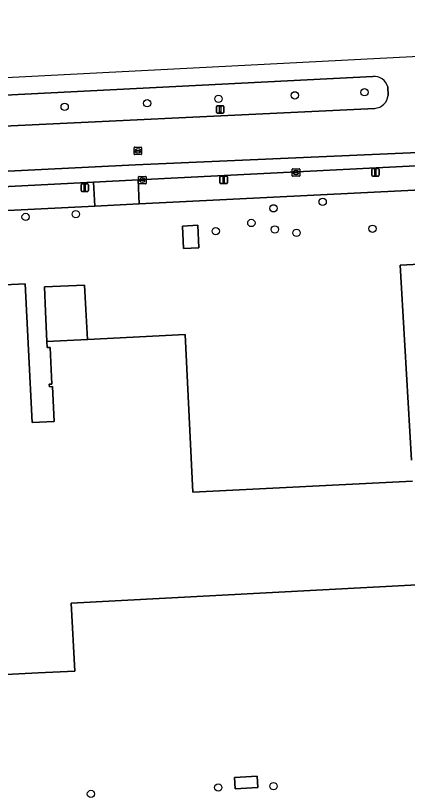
# Model space of a CAD drawing. Extents: x 160023 to 161302, y 384750 to 385707.
# Drawn here: x 161100.7 to 161153.2, y 385246.9 to 385350.6 of the extents above; entities that cross this region are included whole.
import ezdxf

# ---------------------------------------------------------------- set-up
doc = ezdxf.new("R2010")
doc.units = 0
for name, color, linetype in [('IMGEO_Berm_groen', 7, 'Continuous'), ('IMGEO_Boom', 7, 'Continuous'), ('IMGEO_Erf', 7, 'Continuous'), ('IMGEO_Kolk', 7, 'Continuous'), ('IMGEO_Lichtmast', 7, 'Continuous'), ('IMGEO_Pand', 7, 'Continuous'), ('IMGEO_Rijbaan_lokaal_gesloten', 7, 'Continuous'), ('IMGEO_Rioolput', 7, 'Continuous'), ('IMGEO_Verkeersbordpaal', 7, 'Continuous'), ('IMGEO_Voetpad_open', 7, 'Continuous')]:
    doc.layers.add(name, color=color, linetype=linetype)

msp = doc.modelspace()

# ---------------------------------------------------------------- linework, layer by layer
at = {"layer": 'IMGEO_Berm_groen'}
for points in [[(161148.62, 385342.49), (161148.59, 385342.49), (161090.5, 385339.53), (161090.74, 385335.43), (161148.86, 385338.21)], [(161150.65, 385339.95), (161150.6, 385341.1)]]:
    msp.add_lwpolyline(points, dxfattribs=at)
for centre, radius, start, end in [((161148.76, 385340.59), 1.9, 15.5611, 94.4044), ((161148.64, 385340.23), 2.04, 276.2696, 351.9137)]:
    msp.add_arc(centre, radius, start, end, dxfattribs=at)
at = {"layer": 'IMGEO_Boom'}
for centre in [(161138.16, 385339.95), (161147.49, 385340.36), (161118.38, 385338.89), (161127.92, 385339.49), (161107.33, 385338.41), (161141.88, 385325.7), (161135.29, 385324.84), (161102.1, 385323.69), (161108.83, 385324.05), (161132.33, 385322.88), (161127.56, 385321.79), (161135.47, 385322.02), (161138.38, 385321.56), (161148.56, 385322.11), (161135.29, 385247.56), (161110.85, 385246.52), (161127.9, 385247.38)]:
    msp.add_circle(centre, 0.489, dxfattribs=at)
at = {"layer": 'IMGEO_Erf'}
for points in [[(161170.4, 385328.07), (161117.31, 385325.43), (161111.36, 385325.13), (161007.38, 385319.96), (160998.71, 385319.53), (160956.35, 385317.42)], [(161153.79, 385291.18), (161152.42, 385314.16), (161152.26, 385317.26), (161168.07, 385318.05)], [(161090.19, 385314.15), (161102.06, 385314.75), (161102.49, 385305.91), (161102.98, 385296.2), (161105.93, 385296.35), (161105.7, 385301), (161105.31, 385300.96), (161105.27, 385301.33), (161105.62, 385301.34), (161105.38, 385306.23), (161105, 385306.21), (161104.96, 385307.02), (161104.77, 385311.05), (161104.61, 385314.32), (161109.98, 385314.58), (161110.17, 385311.3), (161110.4, 385307.29), (161123.45, 385307.95), (161124.51, 385286.86), (161153.93, 385288.34)], [(161154.52, 385274.5), (161108.22, 385272.02), (161108.68, 385262.96), (161103.78, 385262.71), (161080.48, 385261.53)]]:
    msp.add_lwpolyline(points, dxfattribs=at)
for points in [[(161123.12, 385322.47), (161125.15, 385322.57), (161125.3, 385319.56), (161123.26, 385319.46)], [(161133.12, 385248.89), (161133.21, 385247.39), (161130.17, 385247.2), (161130.08, 385248.7)]]:
    msp.add_lwpolyline(points, close=True, dxfattribs=at)
at = {"layer": 'IMGEO_Kolk'}
for p, q in [((161137.81, 385329.2), (161137.81, 385330.06)), ((161137.88, 385330.13), (161138.73, 385330.13)), ((161138.81, 385330.06), (161138.81, 385329.2)), ((161117.23, 385328.18), (161117.23, 385329.04)), ((161117.3, 385329.11), (161118.16, 385329.11)), ((161118.23, 385329.04), (161118.23, 385328.18)), ((161138.73, 385329.13), (161137.88, 385329.13)), ((161138.06, 385329.62), (161138.06, 385329.64)), ((161138.5, 385329.59), (161138.1, 385329.59)), ((161138.11, 385329.67), (161138.51, 385329.67)), ((161138.29, 385329.91), (161138.32, 385329.91)), ((161138.32, 385329.35), (161138.29, 385329.35)), ((161138.55, 385329.64), (161138.55, 385329.62)), ((161118.16, 385328.11), (161117.3, 385328.11)), ((161117.49, 385328.6), (161117.49, 385328.62)), ((161117.53, 385328.65), (161117.93, 385328.65)), ((161117.92, 385328.57), (161117.53, 385328.57)), ((161117.74, 385328.33), (161117.71, 385328.33)), ((161117.72, 385328.89), (161117.74, 385328.89)), ((161117.97, 385328.62), (161117.97, 385328.6))]:
    msp.add_line(p, q, dxfattribs=at)
for points in [[(161137.81, 385329.2), (161137.81, 385330.06)], [(161137.88, 385330.13), (161138.73, 385330.13)], [(161138.81, 385330.06), (161138.81, 385329.2)], [(161117.23, 385328.18), (161117.23, 385329.04)], [(161117.3, 385329.11), (161118.16, 385329.11)], [(161118.23, 385329.04), (161118.23, 385328.18)], [(161138.73, 385329.13), (161137.88, 385329.13)], [(161118.16, 385328.11), (161117.3, 385328.11)]]:
    msp.add_lwpolyline(points, dxfattribs=at)
for centre, radius, start, end in [((161137.88, 385330.05), 0.0765, 91.552, 178.448), ((161137.88, 385330.05), 0.0765, 91.552, 178.448), ((161138.73, 385330.05), 0.0765, 1.552, 88.448), ((161138.73, 385330.05), 0.0765, 1.552, 88.448), ((161117.3, 385329.03), 0.0765, 91.552, 178.448), ((161117.3, 385329.03), 0.0765, 91.552, 178.448), ((161118.15, 385329.03), 0.0765, 1.552, 88.448), ((161118.15, 385329.03), 0.0765, 1.552, 88.448), ((161137.88, 385329.21), 0.0765, 181.552, 268.448), ((161137.88, 385329.21), 0.0765, 181.552, 268.448), ((161138.11, 385329.63), 0.0403, 85.8775, 175.7526), ((161138.1, 385329.62), 0.0366, 178.938, 274.7102), ((161138.51, 385329.63), 0.043, 264.8664, 352.4533), ((161138.51, 385329.63), 0.0386, 1.7309, 96.639), ((161138.73, 385329.21), 0.0765, 271.552, 358.448), ((161138.73, 385329.21), 0.0765, 271.552, 358.448), ((161117.3, 385328.19), 0.0765, 181.552, 268.448), ((161117.3, 385328.19), 0.0765, 181.552, 268.448), ((161117.53, 385328.61), 0.0403, 85.8775, 175.7526), ((161117.52, 385328.6), 0.0366, 178.938, 274.7102), ((161117.93, 385328.61), 0.043, 264.8664, 352.4533), ((161117.93, 385328.61), 0.0386, 1.7309, 96.639), ((161118.15, 385328.19), 0.0765, 271.552, 358.448), ((161118.15, 385328.19), 0.0765, 271.552, 358.448)]:
    msp.add_arc(centre, radius, start, end, dxfattribs=at)
for centre, major_axis, ratio, start_param, end_param in [((161138.29, 385329.63), (-0.387, 0.002), 0.722429, 4.712389, 7.853982), ((161138.32, 385329.63), (-0.39, 0.002), 0.717154, 1.570796, 4.712389), ((161117.72, 385328.61), (-0.387, 0.002), 0.722429, 4.712389, 7.853982), ((161117.74, 385328.61), (-0.39, 0.002), 0.717154, 1.570796, 4.712389)]:
    msp.add_ellipse(centre, major_axis=major_axis, ratio=ratio, start_param=start_param, end_param=end_param, dxfattribs=at)
at = {"layer": 'IMGEO_Lichtmast'}
for p, q in [((161148.45, 385329.26), (161148.45, 385330.05)), ((161148.45, 385330.05), (161148.45, 385329.26)), ((161148.55, 385330.15), (161149.34, 385330.15)), ((161149.34, 385330.15), (161148.55, 385330.15)), ((161149.44, 385330.05), (161149.44, 385329.26)), ((161149.44, 385329.26), (161149.44, 385330.05)), ((161128.13, 385328.25), (161128.13, 385329.05)), ((161128.13, 385329.05), (161128.13, 385328.25)), ((161128.23, 385329.15), (161129.02, 385329.15)), ((161129.02, 385329.15), (161128.23, 385329.15)), ((161129.12, 385329.05), (161129.12, 385328.25)), ((161129.12, 385328.25), (161129.12, 385329.05)), ((161149.34, 385329.16), (161148.55, 385329.16)), ((161148.55, 385329.16), (161149.34, 385329.16)), ((161109.52, 385327.21), (161109.52, 385328)), ((161109.52, 385328), (161109.52, 385327.21)), ((161109.62, 385328.1), (161110.41, 385328.1)), ((161110.41, 385328.1), (161109.62, 385328.1)), ((161110.51, 385328), (161110.51, 385327.21)), ((161110.51, 385327.21), (161110.51, 385328)), ((161129.02, 385328.15), (161128.23, 385328.15)), ((161128.23, 385328.15), (161129.02, 385328.15)), ((161110.41, 385327.11), (161109.62, 385327.11)), ((161109.62, 385327.11), (161110.41, 385327.11))]:
    msp.add_line(p, q, dxfattribs=at)
for points in [[(161148.87, 385330.03), (161149.02, 385330.03), (161149.02, 385329.28), (161148.87, 385329.28), (161148.87, 385330.03)], [(161128.55, 385329.02), (161128.7, 385329.02), (161128.7, 385328.27), (161128.55, 385328.27), (161128.55, 385329.02)], [(161109.94, 385327.98), (161110.09, 385327.98), (161110.09, 385327.23), (161109.94, 385327.23), (161109.94, 385327.98)]]:
    msp.add_lwpolyline(points, dxfattribs=at)
for centre, start, end in [((161148.55, 385330.05), 90, 180), ((161148.55, 385330.05), 90, 180), ((161149.34, 385330.05), 0, 90), ((161149.34, 385330.05), 360, 90), ((161128.23, 385329.05), 90, 180), ((161128.23, 385329.05), 90, 180), ((161129.02, 385329.05), 0, 90), ((161129.02, 385329.05), 360, 90), ((161148.55, 385329.26), 180, 270), ((161148.55, 385329.26), 180, 270), ((161149.34, 385329.26), 270, 0), ((161149.34, 385329.26), 270, 0), ((161109.62, 385328), 90, 180), ((161109.62, 385328), 90, 180), ((161110.41, 385328), 0, 90), ((161110.41, 385328), 360, 90), ((161128.23, 385328.25), 180, 270), ((161128.23, 385328.25), 180, 270), ((161129.02, 385328.25), 270, 0), ((161129.02, 385328.25), 270, 0), ((161109.62, 385327.21), 180, 270), ((161109.62, 385327.21), 180, 270), ((161110.41, 385327.21), 270, 0), ((161110.41, 385327.21), 270, 0)]:
    msp.add_arc(centre, 0.1, start, end, dxfattribs=at)
at = {"layer": 'IMGEO_Pand'}
for points in [[(161123.12, 385322.47), (161123.26, 385319.46), (161125.3, 385319.56), (161125.15, 385322.57)], [(161110.17, 385311.3), (161109.98, 385314.58), (161104.61, 385314.32), (161104.77, 385311.05), (161104.96, 385307.02), (161110.4, 385307.29)], [(161133.21, 385247.39), (161133.12, 385248.89), (161130.08, 385248.7), (161130.17, 385247.2)]]:
    msp.add_lwpolyline(points, close=True, dxfattribs=at)
for points in [[(161168.07, 385318.05), (161152.26, 385317.26), (161152.42, 385314.16), (161153.79, 385291.18)], [(161153.93, 385288.34), (161124.51, 385286.86), (161123.45, 385307.95), (161110.4, 385307.29), (161104.96, 385307.02), (161105, 385306.21), (161105.38, 385306.23), (161105.62, 385301.34), (161105.27, 385301.33), (161105.31, 385300.96), (161105.7, 385301), (161105.93, 385296.35), (161102.98, 385296.2), (161102.49, 385305.91), (161102.06, 385314.75), (161090.19, 385314.15)], [(161080.48, 385261.53), (161103.78, 385262.71), (161108.68, 385262.96), (161108.22, 385272.02), (161154.52, 385274.5)]]:
    msp.add_lwpolyline(points, dxfattribs=at)
at = {"layer": 'IMGEO_Rijbaan_lokaal_gesloten'}
for points in [[(161166.76, 385343.36), (161167.76, 385343.43), (161180.77, 385344.72), (161198.89, 385346.64), (161202.83, 385347.02), (161203.85, 385347.17), (161207.05, 385347.35), (161210.34, 385347.61), (161210, 385350.63), (161164.38, 385345.66), (161159.08, 385345.38), (160946.54, 385334.39), (160858.74, 385329.84)], [(160862.64, 385317.47), (160863.72, 385317.53), (160867.52, 385317.7), (160867.82, 385317.72), (160872.73, 385317.94), (160878.11, 385318.51), (160939.93, 385321.57), (161002.69, 385324.98), (161116.83, 385330.67), (161175.11, 385333.21), (161187.33, 385333.63), (161188.42, 385333.68), (161190.08, 385333.79), (161205.43, 385334.76), (161208.62, 385334.02), (161212.05, 385333.19), (161210.66, 385344.61), (161207.36, 385344.45), (161204.25, 385344.22), (161192.17, 385343.47), (161186.18, 385343.14), (161181.16, 385342.91), (161173.11, 385342.6)], [(161088.8, 385339.45), (161090.5, 385339.53), (161148.59, 385342.49), (161148.62, 385342.49)], [(161150.6, 385341.1), (161150.65, 385339.95)], [(161148.86, 385338.21), (161090.74, 385335.43)], [(161187.33, 385333.63), (161175.11, 385333.21), (161116.83, 385330.67), (161002.69, 385324.98), (160939.93, 385321.57), (160878.11, 385318.51), (160872.73, 385317.94), (160872.82, 385317.65), (160873.51, 385315.33)], [(161111.2, 385328.33), (161117.15, 385328.64), (161160.55, 385330.84), (161163.59, 385331.08), (161165.65, 385331.14), (161167.65, 385331.23)], [(160881.88, 385316.71), (160884.76, 385316.9), (160911.73, 385318.25), (160937.41, 385319.55), (160940.02, 385319.68), (160955.71, 385320.46), (160998.55, 385322.61), (161001.59, 385322.76), (161007.22, 385323.05), (161111.2, 385328.33)]]:
    msp.add_lwpolyline(points, dxfattribs=at)
for centre, radius, start, end in [((161148.76, 385340.59), 1.9, 15.5611, 94.4044), ((161148.64, 385340.23), 2.04, 276.2696, 351.9137)]:
    msp.add_arc(centre, radius, start, end, dxfattribs=at)
at = {"layer": 'IMGEO_Rioolput'}
for p, q in [((161116.63, 385332.1), (161116.63, 385332.95)), ((161116.71, 385333.03), (161117.56, 385333.03)), ((161116.89, 385332.52), (161116.89, 385332.53)), ((161116.93, 385332.57), (161117.33, 385332.57)), ((161117.33, 385332.48), (161116.93, 385332.48)), ((161117.12, 385332.81), (161117.14, 385332.81)), ((161117.14, 385332.25), (161117.12, 385332.25)), ((161117.37, 385332.53), (161117.37, 385332.52)), ((161117.63, 385332.95), (161117.63, 385332.1)), ((161117.56, 385332.03), (161116.71, 385332.03))]:
    msp.add_line(p, q, dxfattribs=at)
for points in [[(161116.63, 385332.1), (161116.63, 385332.95)], [(161116.71, 385333.03), (161117.56, 385333.03)], [(161117.63, 385332.95), (161117.63, 385332.1)], [(161117.56, 385332.03), (161116.71, 385332.03)]]:
    msp.add_lwpolyline(points, dxfattribs=at)
for centre, radius, start, end in [((161116.71, 385332.95), 0.0765, 91.552, 178.448), ((161116.71, 385332.95), 0.0765, 91.552, 178.448), ((161116.71, 385332.1), 0.0765, 181.552, 268.448), ((161116.71, 385332.1), 0.0765, 181.552, 268.448), ((161116.93, 385332.53), 0.0403, 85.8775, 175.7526), ((161116.93, 385332.52), 0.0366, 178.938, 274.7102), ((161117.34, 385332.53), 0.0386, 1.7309, 96.639), ((161117.33, 385332.53), 0.043, 264.8664, 352.4533), ((161117.56, 385332.95), 0.0765, 1.552, 88.448), ((161117.56, 385332.95), 0.0765, 1.552, 88.448), ((161117.56, 385332.1), 0.0765, 271.552, 358.448), ((161117.56, 385332.1), 0.0765, 271.552, 358.448)]:
    msp.add_arc(centre, radius, start, end, dxfattribs=at)
for centre, major_axis, ratio, start_param, end_param in [((161117.12, 385332.53), (-0.387, 0.002), 0.722429, 4.712389, 7.853982), ((161117.14, 385332.53), (-0.39, 0.002), 0.717154, 1.570796, 4.712389)]:
    msp.add_ellipse(centre, major_axis=major_axis, ratio=ratio, start_param=start_param, end_param=end_param, dxfattribs=at)
at = {"layer": 'IMGEO_Verkeersbordpaal'}
for p, q in [((161127.67, 385337.67), (161127.67, 385338.47)), ((161127.67, 385338.47), (161127.67, 385337.67)), ((161127.77, 385338.57), (161128.55, 385338.57)), ((161128.55, 385338.57), (161127.77, 385338.57)), ((161128.65, 385338.47), (161128.65, 385337.67)), ((161128.65, 385337.67), (161128.65, 385338.47)), ((161128.55, 385337.57), (161127.77, 385337.57)), ((161127.77, 385337.57), (161128.55, 385337.57))]:
    msp.add_line(p, q, dxfattribs=at)
msp.add_lwpolyline([(161128.08, 385338.44), (161128.24, 385338.44), (161128.24, 385337.69), (161128.08, 385337.69), (161128.08, 385338.44)], dxfattribs=at)
for centre, start, end in [((161127.77, 385338.47), 90, 180), ((161127.77, 385338.47), 90, 180), ((161128.55, 385338.47), 0, 90), ((161128.55, 385338.47), 360, 90), ((161127.77, 385337.67), 180, 270), ((161127.77, 385337.67), 180, 270), ((161128.55, 385337.67), 270, 0), ((161128.55, 385337.67), 270, 0)]:
    msp.add_arc(centre, 0.1, start, end, dxfattribs=at)
at = {"layer": 'IMGEO_Voetpad_open'}
msp.add_lwpolyline([(161167.65, 385331.23), (161165.65, 385331.14), (161163.59, 385331.08), (161160.55, 385330.84), (161117.15, 385328.64), (161117.31, 385325.43), (161170.4, 385328.07)], dxfattribs=at)
for points in [[(161111.36, 385325.13), (161111.2, 385328.33), (161007.22, 385323.05), (161007.38, 385319.96)], [(161117.31, 385325.43), (161117.15, 385328.64), (161111.2, 385328.33), (161111.36, 385325.13)]]:
    msp.add_lwpolyline(points, close=True, dxfattribs=at)

doc.saveas('drawing.dxf')
